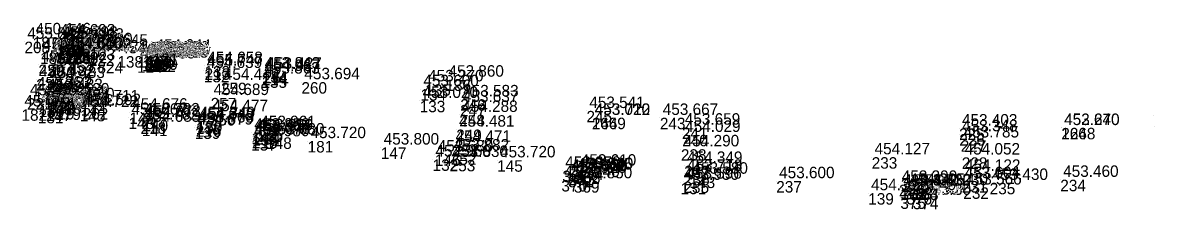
# Model space of a CAD drawing. Extents: x -874038 to -859694, y -1059487 to -1049069.
# Drawn here: x -864278.5 to -864160, y -1055239.3 to -1055219.8 of the extents above; entities that cross this region are included whole.
import ezdxf

# ---------------------------------------------------------------- set-up
doc = ezdxf.new("R2010")
doc.units = 0
doc.layers.add('Vrstva 60', color=7, linetype='Continuous')
doc.layers.add('Vrstva 61', color=7, linetype='Continuous')

msp = doc.modelspace()

# ---------------------------------------------------------------- linework, layer by layer
at = {"layer": 'Vrstva 60'}
for p, q in [((-864278.28, -1055221.76), (-864278.28, -1055221.76)), ((-864277.42, -1055221.28), (-864277.42, -1055221.28)), ((-864274.86, -1055221.41), (-864274.86, -1055221.41)), ((-864274.62, -1055221.64), (-864274.62, -1055221.64)), ((-864276.65, -1055222.89), (-864276.65, -1055222.89)), ((-864274.97, -1055222.86), (-864274.97, -1055222.86)), ((-864274.96, -1055222.05), (-864274.96, -1055222.05)), ((-864274.85, -1055222.39), (-864274.85, -1055222.39)), ((-864274.72, -1055222.27), (-864274.72, -1055222.27)), ((-864274.22, -1055222.78), (-864274.22, -1055222.78)), ((-864274.07, -1055222.51), (-864274.07, -1055222.51)), ((-864274.05, -1055222.79), (-864274.05, -1055222.79)), ((-864274.01, -1055222.9), (-864274.01, -1055222.9)), ((-864273.98, -1055221.85), (-864273.98, -1055221.85)), ((-864273.34, -1055222.96), (-864273.34, -1055222.96)), ((-864273.21, -1055222.85), (-864273.21, -1055222.85)), ((-864273.07, -1055222.33), (-864273.07, -1055222.33)), ((-864271.46, -1055222.48), (-864271.46, -1055222.48)), ((-864276.82, -1055224.17), (-864276.82, -1055224.17)), ((-864275.57, -1055223.06), (-864275.57, -1055223.06)), ((-864271.55, -1055223.09), (-864271.55, -1055223.09)), ((-864268.55, -1055223.27), (-864268.55, -1055223.27)), ((-864266.5, -1055223.81), (-864266.5, -1055223.81)), ((-864266.44, -1055223.28), (-864266.44, -1055223.28)), ((-864265.95, -1055223.65), (-864265.95, -1055223.65)), ((-864265.88, -1055223.26), (-864265.88, -1055223.26)), ((-864265.73, -1055223.62), (-864265.73, -1055223.62)), ((-864265.7, -1055223.47), (-864265.7, -1055223.47)), ((-864265.57, -1055223.55), (-864265.57, -1055223.55)), ((-864265.55, -1055223.72), (-864265.55, -1055223.72)), ((-864265.49, -1055223.31), (-864265.49, -1055223.31)), ((-864265.12, -1055223.73), (-864265.12, -1055223.73)), ((-864265.04, -1055223.19), (-864265.04, -1055223.19)), ((-864264.93, -1055223.51), (-864264.93, -1055223.51)), ((-864264.85, -1055223), (-864264.85, -1055223)), ((-864275.74, -1055224.33), (-864275.74, -1055224.33)), ((-864259.5, -1055224.81), (-864259.5, -1055224.81)), ((-864259.44, -1055224.3), (-864259.44, -1055224.3)), ((-864259.42, -1055224.55), (-864259.42, -1055224.55)), ((-864253.44, -1055225.12), (-864253.44, -1055225.12)), ((-864253.43, -1055224.87), (-864253.43, -1055224.87)), ((-864253.25, -1055224.91), (-864253.25, -1055224.91)), ((-864277.05, -1055225.67), (-864277.05, -1055225.67)), ((-864275.97, -1055225.86), (-864275.97, -1055225.86)), ((-864274.06, -1055225.36), (-864274.06, -1055225.36)), ((-864257.71, -1055226.05), (-864257.71, -1055226.05)), ((-864253.47, -1055225.39), (-864253.47, -1055225.39)), ((-864249.29, -1055225.99), (-864249.29, -1055225.99)), ((-864236.33, -1055226.21), (-864236.33, -1055226.21)), ((-864234.2, -1055225.72), (-864234.2, -1055225.72)), ((-864278.01, -1055227.67), (-864278.01, -1055227.67)), ((-864277.26, -1055226.94), (-864277.26, -1055226.94)), ((-864276.18, -1055227.13), (-864276.18, -1055227.13)), ((-864275.49, -1055227.58), (-864275.49, -1055227.58)), ((-864258.79, -1055227.64), (-864258.79, -1055227.64)), ((-864236.83, -1055226.72), (-864236.83, -1055226.72)), ((-864276.77, -1055228.45), (-864276.77, -1055228.45)), ((-864276.04, -1055228.87), (-864276.04, -1055228.87)), ((-864275.96, -1055228.23), (-864275.96, -1055228.23)), ((-864275.74, -1055227.96), (-864275.74, -1055227.96)), ((-864275.72, -1055228.69), (-864275.72, -1055228.69)), ((-864275.62, -1055228.06), (-864275.62, -1055228.06)), ((-864275.05, -1055228.75), (-864275.05, -1055228.75)), ((-864274.95, -1055228.09), (-864274.95, -1055228.09)), ((-864272.49, -1055228.9), (-864272.49, -1055228.9)), ((-864272.39, -1055228.3), (-864272.39, -1055228.3)), ((-864272.19, -1055228.7), (-864272.19, -1055228.7)), ((-864236.91, -1055227.94), (-864236.91, -1055227.94)), ((-864232.69, -1055228.37), (-864232.69, -1055228.37)), ((-864232.67, -1055227.78), (-864232.67, -1055227.78)), ((-864276.87, -1055229.09), (-864276.87, -1055229.09)), ((-864267.39, -1055229.7), (-864267.39, -1055229.7)), ((-864267.3, -1055229.17), (-864267.3, -1055229.17)), ((-864266.04, -1055229.67), (-864266.04, -1055229.67)), ((-864265.92, -1055229.92), (-864265.92, -1055229.92)), ((-864260.25, -1055230.06), (-864260.25, -1055230.06)), ((-864258.89, -1055229.33), (-864258.89, -1055229.33)), ((-864232.76, -1055229.4), (-864232.76, -1055229.4)), ((-864219.46, -1055229), (-864219.46, -1055229)), ((-864218.91, -1055229.71), (-864218.91, -1055229.71)), ((-864218.88, -1055229.72), (-864218.88, -1055229.72)), ((-864211.77, -1055229.72), (-864211.77, -1055229.72)), ((-864160.07, -1055229.44), (-864160.07, -1055229.44)), ((-864266.13, -1055230.2), (-864266.13, -1055230.2)), ((-864265.98, -1055230.44), (-864265.98, -1055230.44)), ((-864260.45, -1055230.73), (-864260.45, -1055230.73)), ((-864260.35, -1055230.51), (-864260.35, -1055230.51)), ((-864260.34, -1055230.23), (-864260.34, -1055230.23)), ((-864254.51, -1055231.26), (-864254.51, -1055231.26)), ((-864253.89, -1055231), (-864253.89, -1055231)), ((-864233.09, -1055230.95), (-864233.09, -1055230.95)), ((-864209.46, -1055230.74), (-864209.46, -1055230.74)), ((-864180.45, -1055230.83), (-864180.45, -1055230.83)), ((-864169.76, -1055230.77), (-864169.76, -1055230.77)), ((-864169.75, -1055230.77), (-864169.75, -1055230.77)), ((-864160.01, -1055230.65), (-864160.01, -1055230.65)), ((-864254.55, -1055231.95), (-864254.55, -1055231.95)), ((-864254.46, -1055231.71), (-864254.46, -1055231.71)), ((-864254.44, -1055231.44), (-864254.44, -1055231.44)), ((-864254.16, -1055231.33), (-864254.16, -1055231.33)), ((-864252.98, -1055231.77), (-864252.98, -1055231.77)), ((-864248.64, -1055232.15), (-864248.64, -1055232.15)), ((-864209.43, -1055231.5), (-864209.43, -1055231.5)), ((-864180.43, -1055231.43), (-864180.43, -1055231.43)), ((-864180.28, -1055232.08), (-864180.28, -1055232.08)), ((-864240.98, -1055232.82), (-864240.98, -1055232.82)), ((-864235.32, -1055233.55), (-864235.32, -1055233.55)), ((-864233.65, -1055233.44), (-864233.65, -1055233.44)), ((-864233.46, -1055232.53), (-864233.46, -1055232.53)), ((-864209.57, -1055233.01), (-864209.57, -1055233.01)), ((-864235.56, -1055234.07), (-864235.56, -1055234.07)), ((-864233.77, -1055234.12), (-864233.77, -1055234.12)), ((-864228.8, -1055234.16), (-864228.8, -1055234.16)), ((-864209.23, -1055234.74), (-864209.23, -1055234.74)), ((-864189.6, -1055233.84), (-864189.6, -1055233.84)), ((-864180.17, -1055233.86), (-864180.17, -1055233.86)), ((-864221.98, -1055235.25), (-864221.98, -1055235.25)), ((-864221.38, -1055235.79), (-864221.38, -1055235.79)), ((-864221.35, -1055235.55), (-864221.35, -1055235.55)), ((-864221.34, -1055235.59), (-864221.34, -1055235.59)), ((-864220.74, -1055235.44), (-864220.74, -1055235.44)), ((-864220.66, -1055235.38), (-864220.66, -1055235.38)), ((-864220.35, -1055235.03), (-864220.35, -1055235.03)), ((-864209.24, -1055235.58), (-864209.24, -1055235.58)), ((-864208.66, -1055235.87), (-864208.66, -1055235.87)), ((-864180.12, -1055235.57), (-864180.12, -1055235.57)), ((-864222.08, -1055236.23), (-864222.08, -1055236.23)), ((-864220.77, -1055236.35), (-864220.77, -1055236.35)), ((-864209.6, -1055236.51), (-864209.6, -1055236.51)), ((-864209.3, -1055236.39), (-864209.3, -1055236.39)), ((-864199.59, -1055236.34), (-864199.59, -1055236.34)), ((-864186.75, -1055236.72), (-864186.75, -1055236.72)), ((-864186.58, -1055237.12), (-864186.58, -1055237.12)), ((-864186.58, -1055237.12), (-864186.58, -1055237.12)), ((-864185.95, -1055237.04), (-864185.95, -1055237.04)), ((-864185.29, -1055237.12), (-864185.29, -1055237.12)), ((-864185.29, -1055237.12), (-864185.29, -1055237.12)), ((-864180.17, -1055236.34), (-864180.17, -1055236.34)), ((-864180.01, -1055237), (-864180.01, -1055237)), ((-864177.25, -1055236.52), (-864177.25, -1055236.52)), ((-864169.86, -1055236.2), (-864169.86, -1055236.2)), ((-864189.96, -1055237.6), (-864189.96, -1055237.6)), ((-864186.6, -1055238.05), (-864186.6, -1055238.05)), ((-864185.96, -1055237.59), (-864185.96, -1055237.59)), ((-864185.3, -1055238.08), (-864185.3, -1055238.08))]:
    msp.add_line(p, q, dxfattribs=at)

# ---------------------------------------------------------------- texts
for s, p in [('208', (-864278.28, -1055222.96)), ('187', (-864277.42, -1055222.49)), ('121', (-864274.86, -1055222.61)), ('210', (-864274.62, -1055222.84)), ('186', (-864276.65, -1055224.09)), ('128', (-864274.97, -1055224.06)), ('120', (-864274.96, -1055223.25)), ('190', (-864274.85, -1055223.59)), ('209', (-864274.72, -1055223.48)), ('127', (-864274.22, -1055223.98)), ('189', (-864274.07, -1055223.71)), ('125', (-864274.05, -1055223.99)), ('126', (-864274.01, -1055224.1)), ('188', (-864273.98, -1055223.05)), ('141', (-864273.34, -1055224.16)), ('139', (-864273.21, -1055224.05)), ('140', (-864273.07, -1055223.53)), ('123', (-864271.46, -1055223.68)), ('131', (-864264.85, -1055224.2)), ('229', (-864276.82, -1055225.36)), ('185', (-864275.57, -1055224.26)), ('122', (-864271.55, -1055224.29)), ('138', (-864268.55, -1055224.47)), ('124', (-864266.5, -1055225.01)), ('125', (-864266.44, -1055224.48)), ('126', (-864265.95, -1055224.85)), ('127', (-864265.88, -1055224.46)), ('84', (-864265.73, -1055224.82)), ('366', (-864265.7, -1055224.67)), ('137', (-864265.57, -1055224.75)), ('129', (-864265.55, -1055224.92)), ('128', (-864265.49, -1055224.52)), ('212', (-864265.12, -1055224.93)), ('211', (-864265.04, -1055224.39)), ('130', (-864264.93, -1055224.71)), ('184', (-864275.74, -1055225.53)), ('263', (-864274.06, -1055226.56)), ('132', (-864259.5, -1055226.01)), ('213', (-864259.42, -1055225.75)), ('133', (-864259.44, -1055225.5)), ('214', (-864253.44, -1055226.32)), ('134', (-864253.43, -1055226.07)), ('261', (-864253.25, -1055226.11)), ('230', (-864277.05, -1055226.87)), ('183', (-864275.97, -1055227.06)), ('259', (-864257.71, -1055227.25)), ('135', (-864253.47, -1055226.59)), ('260', (-864249.29, -1055227.19)), ('135', (-864236.33, -1055227.41)), ('136', (-864234.2, -1055226.92)), ('221', (-864278.01, -1055228.87)), ('175', (-864277.26, -1055228.14)), ('176', (-864276.18, -1055228.33)), ('151', (-864275.49, -1055228.78)), ('257', (-864258.79, -1055228.84)), ('134', (-864236.83, -1055227.92)), ('182', (-864278.59, -1055230.03)), ('180', (-864276.77, -1055229.65)), ('147', (-864276.04, -1055230.07)), ('146', (-864275.96, -1055229.43)), ('219', (-864275.72, -1055229.89)), ('177', (-864275.74, -1055229.16)), ('220', (-864275.62, -1055229.26)), ('179', (-864275.05, -1055229.95)), ('178', (-864274.95, -1055229.29)), ('145', (-864272.49, -1055230.09)), ('144', (-864272.39, -1055229.5)), ('262', (-864272.19, -1055229.9)), ('133', (-864236.91, -1055229.14)), ('247', (-864232.69, -1055229.57)), ('246', (-864232.67, -1055228.98)), ('181', (-864276.87, -1055230.29)), ('143', (-864267.39, -1055230.9)), ('142', (-864267.3, -1055230.37)), ('217', (-864266.04, -1055230.87)), ('140', (-864265.92, -1055231.12)), ('150', (-864260.25, -1055231.26)), ('256', (-864258.89, -1055230.53)), ('248', (-864232.76, -1055230.6)), ('245', (-864219.46, -1055230.2)), ('244', (-864218.88, -1055230.92)), ('1669', (-864218.91, -1055230.91)), ('243', (-864211.77, -1055230.92)), ('218', (-864266.13, -1055231.4)), ('141', (-864265.98, -1055231.64)), ('139', (-864260.45, -1055231.93)), ('216', (-864260.35, -1055231.71)), ('138', (-864260.34, -1055231.43)), ('149', (-864254.51, -1055232.46)), ('255', (-864253.89, -1055232.2)), ('249', (-864233.09, -1055232.15)), ('241', (-864209.46, -1055231.94)), ('225', (-864180.45, -1055232.03)), ('224', (-864169.75, -1055231.98)), ('1668', (-864169.76, -1055231.97)), ('137', (-864254.55, -1055233.15)), ('215', (-864254.46, -1055232.91)), ('136', (-864254.44, -1055232.64)), ('254', (-864254.16, -1055232.53)), ('148', (-864252.98, -1055232.97)), ('181', (-864248.64, -1055233.35)), ('240', (-864209.43, -1055232.7)), ('226', (-864180.43, -1055232.63)), ('227', (-864180.28, -1055233.28)), ('147', (-864240.98, -1055234.02)), ('146', (-864235.32, -1055234.75)), ('252', (-864233.65, -1055234.64)), ('251', (-864233.46, -1055233.73)), ('238', (-864209.57, -1055234.21)), ('132', (-864235.56, -1055235.27)), ('253', (-864233.77, -1055235.32)), ('145', (-864228.8, -1055235.36)), ('237', (-864209.23, -1055235.94)), ('233', (-864189.6, -1055235.04)), ('228', (-864180.17, -1055235.06)), ('367', (-864221.98, -1055236.45)), ('371', (-864221.38, -1055236.99)), ('83', (-864221.35, -1055236.75)), ('242', (-864221.34, -1055236.79)), ('902', (-864220.74, -1055236.64)), ('368', (-864220.66, -1055236.58)), ('144', (-864220.35, -1055236.23)), ('236', (-864209.24, -1055236.78)), ('143', (-864208.66, -1055237.07)), ('230', (-864180.12, -1055236.77)), ('370', (-864222.08, -1055237.43)), ('369', (-864220.77, -1055237.55)), ('131', (-864209.6, -1055237.71)), ('235', (-864209.3, -1055237.59)), ('237', (-864199.59, -1055237.54)), ('236', (-864186.75, -1055237.92)), ('372', (-864186.58, -1055238.32)), ('163', (-864186.58, -1055238.32)), ('138', (-864185.95, -1055238.24)), ('373', (-864185.29, -1055238.32)), ('164', (-864185.29, -1055238.32)), ('231', (-864180.17, -1055237.54)), ('232', (-864180.01, -1055238.2)), ('235', (-864177.25, -1055237.72)), ('234', (-864169.86, -1055237.4)), ('139', (-864189.96, -1055238.8)), ('375', (-864186.6, -1055239.25)), ('376', (-864185.96, -1055238.79)), ('374', (-864185.3, -1055239.28))]:
    msp.add_text(s, height=1.2, dxfattribs=at).set_placement(p)
at = {"layer": 'Vrstva 61'}
for s, p in [('455.842', (-864277.98, -1055221.46)), ('450.146', (-864277.12, -1055220.99)), ('454.735', (-864274.66, -1055221.75)), ('454.693', (-864274.57, -1055221.11)), ('455.798', (-864274.32, -1055221.34)), ('450.262', (-864273.68, -1055221.55)), ('450.465', (-864276.35, -1055222.59)), ('450.483', (-864275.27, -1055222.76)), ('454.490', (-864274.67, -1055222.56)), ('450.234', (-864274.55, -1055222.09)), ('455.821', (-864274.42, -1055221.98)), ('454.640', (-864273.92, -1055222.48)), ('450.249', (-864273.77, -1055222.21)), ('454.600', (-864273.75, -1055222.49)), ('455.030', (-864273.71, -1055222.6)), ('454.990', (-864273.04, -1055222.66)), ('454.580', (-864272.91, -1055222.55)), ('454.790', (-864272.77, -1055222.03)), ('454.622', (-864271.25, -1055222.79)), ('454.645', (-864271.16, -1055222.18)), ('454.420', (-864268.25, -1055222.97)), ('454.650', (-864266.14, -1055222.98)), ('454.849', (-864265.58, -1055222.96)), ('454.844', (-864265.19, -1055223.02)), ('455.752', (-864264.73, -1055222.89)), ('454.644', (-864264.55, -1055222.7)), ('450.464', (-864276.52, -1055223.86)), ('450.482', (-864275.44, -1055224.03)), ('454.653', (-864266.2, -1055223.51)), ('454.857', (-864265.65, -1055223.35)), ('454.978', (-864265.44, -1055223.32)), ('454.750', (-864265.4, -1055223.17)), ('454.310', (-864265.27, -1055223.25)), ('454.847', (-864265.25, -1055223.42)), ('455.755', (-864264.82, -1055223.43)), ('454.669', (-864264.63, -1055223.21)), ('454.658', (-864259.14, -1055224)), ('450.482', (-864276.75, -1055225.37)), ('454.824', (-864273.76, -1055225.06)), ('454.639', (-864259.2, -1055224.51)), ('455.747', (-864259.12, -1055224.25)), ('453.863', (-864253.17, -1055225.09)), ('453.843', (-864253.13, -1055224.57)), ('454.967', (-864253.14, -1055224.82)), ('453.427', (-864252.95, -1055224.61)), ('450.483', (-864275.67, -1055225.56)), ('454.449', (-864257.41, -1055225.75)), ('453.694', (-864248.98, -1055225.69)), ('453.600', (-864236.53, -1055226.42)), ('453.270', (-864236.03, -1055225.91)), ('452.860', (-864233.9, -1055225.42)), ('455.952', (-864277.71, -1055227.37)), ('450.482', (-864276.96, -1055226.64)), ('450.483', (-864275.88, -1055226.83)), ('450.237', (-864275.44, -1055227.66)), ('454.530', (-864275.19, -1055227.28)), ('454.689', (-864258.49, -1055227.34)), ('453.020', (-864236.61, -1055227.64)), ('453.583', (-864232.36, -1055227.48)), ('450.157', (-864278.29, -1055228.53)), ('450.194', (-864276.57, -1055228.79)), ('450.209', (-864276.47, -1055228.15)), ('454.845', (-864275.74, -1055228.57)), ('454.849', (-864275.66, -1055227.93)), ('455.932', (-864275.42, -1055228.39)), ('455.932', (-864275.32, -1055227.76)), ('450.262', (-864274.75, -1055228.45)), ('450.260', (-864274.65, -1055227.79)), ('454.722', (-864272.19, -1055228.59)), ('454.711', (-864272.08, -1055228)), ('454.502', (-864271.89, -1055228.4)), ('454.676', (-864267, -1055228.87)), ('453.637', (-864232.39, -1055228.07)), ('453.541', (-864219.16, -1055228.7)), ('454.667', (-864267.09, -1055229.4)), ('455.782', (-864265.83, -1055229.9)), ('455.782', (-864265.74, -1055229.37)), ('454.673', (-864265.62, -1055229.62)), ('454.643', (-864260.04, -1055229.93)), ('454.340', (-864259.95, -1055229.76)), ('454.477', (-864258.59, -1055229.03)), ('454.288', (-864232.46, -1055229.1)), ('453.020', (-864218.6, -1055229.41)), ('453.712', (-864218.58, -1055229.42)), ('453.667', (-864211.47, -1055229.42)), ('454.685', (-864265.68, -1055230.14)), ('454.679', (-864260.15, -1055230.43)), ('455.768', (-864260.05, -1055230.21)), ('453.850', (-864254.21, -1055230.96)), ('453.967', (-864254.14, -1055231.14)), ('453.859', (-864253.86, -1055231.03)), ('453.961', (-864253.59, -1055230.7)), ('454.481', (-864232.79, -1055230.65)), ('453.659', (-864209.16, -1055230.44)), ('454.029', (-864209.13, -1055231.2)), ('453.403', (-864180.15, -1055230.53)), ('453.348', (-864180.13, -1055231.13)), ('452.640', (-864169.46, -1055230.47)), ('453.270', (-864169.45, -1055230.48)), ('453.980', (-864254.25, -1055231.65)), ('455.076', (-864254.16, -1055231.41)), ('453.680', (-864252.68, -1055231.47)), ('453.720', (-864248.34, -1055231.85)), ('454.471', (-864233.16, -1055232.23)), ('453.785', (-864179.98, -1055231.78)), ('453.800', (-864240.68, -1055232.52)), ('453.680', (-864235.02, -1055233.25)), ('453.882', (-864233.35, -1055233.14)), ('454.290', (-864209.27, -1055232.71)), ('454.127', (-864189.3, -1055233.54)), ('454.052', (-864179.87, -1055233.56)), ('452.960', (-864235.26, -1055233.77)), ('453.830', (-864233.47, -1055233.82)), ('453.720', (-864228.5, -1055233.86)), ('453.610', (-864220.05, -1055234.73)), ('454.349', (-864208.93, -1055234.44)), ('453.840', (-864221.78, -1055235.93)), ('453.850', (-864221.68, -1055234.95)), ('453.920', (-864221.08, -1055235.49)), ('454.561', (-864221.05, -1055235.25)), ('453.819', (-864221.04, -1055235.29)), ('453.850', (-864220.47, -1055236.05)), ('453.845', (-864220.44, -1055235.14)), ('453.860', (-864220.36, -1055235.08)), ('453.718', (-864208.94, -1055235.28)), ('453.580', (-864208.36, -1055235.57)), ('453.600', (-864199.29, -1055236.04)), ('453.604', (-864179.87, -1055236.04)), ('454.122', (-864179.83, -1055235.27)), ('453.460', (-864169.56, -1055235.9)), ('453.930', (-864209.3, -1055236.21)), ('453.596', (-864209, -1055236.09)), ('453.390', (-864186.45, -1055236.42)), ('454.440', (-864186.28, -1055236.82)), ('453.540', (-864186.28, -1055236.82)), ('454.305', (-864185.65, -1055236.74)), ('454.430', (-864184.99, -1055236.82)), ('453.530', (-864184.99, -1055236.82)), ('453.566', (-864179.71, -1055236.7)), ('453.430', (-864176.95, -1055236.22)), ('454.365', (-864189.66, -1055237.3)), ('454.430', (-864186.3, -1055237.75)), ('454.490', (-864185.66, -1055237.29)), ('454.430', (-864185, -1055237.78))]:
    msp.add_text(s, height=1.2, dxfattribs=at).set_placement(p)

doc.saveas('drawing.dxf')
